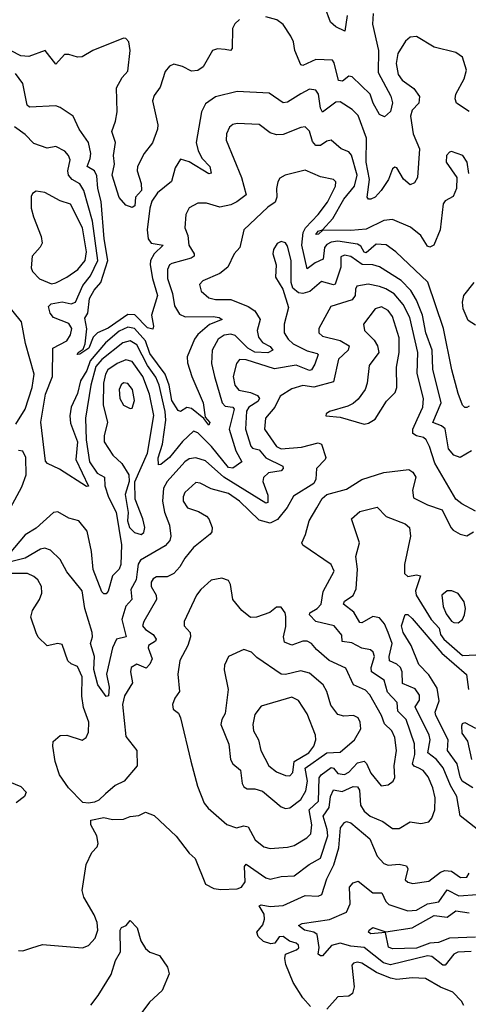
# Model space of a CAD drawing. Extents: x 1603745 to 1745082, y 385868 to 533966.
# Tile 481 of 646: x 1728300 to 1730352, y 438115 to 442616. Entities that reach past the tile are written whole.
import ezdxf

# ---------------------------------------------------------------- set-up
doc = ezdxf.new("R2010")
doc.units = 0

msp = doc.modelspace()

# ---------------------------------------------------------------- linework, layer by layer
at = {"layer": '0CON20XD'}
for points in [[(1729915.8, 442644.2), (1729913.8, 442596.2), (1729941, 442475), (1729940, 442375), (1729996.9, 442266.9), (1730004.3, 442235.7), (1729995, 442197.1), (1729968.3, 442171.7), (1729945, 442182), (1729916.6, 442235), (1729902.8, 442275), (1729821.1, 442355), (1729805, 442358.5), (1729775.8, 442335), (1729757.4, 442337.4), (1729738.6, 442418.6), (1729730.9, 442430.9), (1729655, 442433.5), (1729595, 442406.2), (1729585, 442408.9), (1729557.7, 442475), (1729552.3, 442515), (1729540.4, 442540.4), (1729504.1, 442594.1), (1729475.2, 442615.2), (1729425, 442629.8)], [(1729798.2, 442635), (1729787.1, 442562.9), (1729745, 442583.3), (1729721.4, 442605), (1729695.4, 442675.4)], [(1729305, 442617.1), (1729283.3, 442596.7), (1729272.7, 442575), (1729271.4, 442485), (1729264.2, 442475.8), (1729239.5, 442479.5), (1729205, 442482.9), (1729182, 442475), (1729138.9, 442401.1), (1729115, 442383.3), (1729085, 442380.6), (1729045, 442401.9), (1729005, 442412.9), (1728985, 442402.9), (1728965, 442379.2), (1728942, 442308), (1728915, 442268.9), (1728907.6, 442245), (1728932.1, 442135), (1728930.4, 442115), (1728907.5, 442052.5), (1728869.7, 442005), (1728838.8, 441945), (1728837.1, 441925), (1728855, 441866.7), (1728856.5, 441835), (1728830, 441805), (1728826.2, 441765), (1728815, 441757.5), (1728785, 441767.5), (1728755, 441803.8), (1728723.1, 441905), (1728733, 441955), (1728729.7, 441995), (1728738.4, 442055), (1728721.8, 442105), (1728738.4, 442151.6), (1728745.2, 442195), (1728743.4, 442305), (1728768.5, 442351.5), (1728795, 442380), (1728805.1, 442475.1), (1728798.8, 442515), (1728785, 442530), (1728775, 442532.1), (1728635, 442474.8), (1728585, 442445.5), (1728565, 442444.2), (1728525, 442457.3), (1728505, 442457.1), (1728465, 442412.9), (1728416.2, 442475), (1728341.6, 442448.4), (1728305, 442451), (1728217.2, 442497.2)], [(1730355, 442197.1), (1730298.1, 442235), (1730291.5, 442255), (1730294.5, 442275), (1730332.8, 442345), (1730342.5, 442385), (1730325, 442444.3), (1730295, 442466.4), (1730195, 442490), (1730115, 442538.5), (1730085, 442535.5), (1730065, 442517.8), (1730028.8, 442461.2), (1730021.3, 442415), (1730030.7, 442365), (1730048.9, 442338.9), (1730102, 442302), (1730127.7, 442265), (1730124.6, 442235), (1730095, 442203.1), (1730086.4, 442175), (1730098.9, 442095), (1730127.8, 442025), (1730119.5, 441895), (1730105, 441870), (1730085, 441860.8), (1730055, 441886.9), (1730025, 441938.6), (1730015, 441942.5), (1730005, 441934), (1729985.9, 441885), (1729952.9, 441835), (1729925.5, 441805), (1729905, 441795.4), (1729895, 441795.6), (1729888.8, 441805), (1729900, 441885), (1729884.8, 441965), (1729885.5, 442075), (1729848.4, 442178.4), (1729820, 442205), (1729765, 442241.1), (1729745, 442238.9), (1729685, 442193.2), (1729675, 442211.9), (1729665.8, 442275.8), (1729655, 442293.8), (1729625, 442298.8), (1729585, 442277.2), (1729525, 442239.4), (1729505.4, 442235.4), (1729440.4, 442280.4), (1729295, 442287.7), (1729196, 442264), (1729149.2, 442230.8), (1729131.1, 442195), (1729106.6, 442055), (1729116.9, 442016.9), (1729135, 441981.5), (1729170, 441945), (1729176, 441914), (1729165, 441911.5), (1729075, 441966), (1729035, 441978.8), (1729011.4, 441938.6), (1728993.9, 441876.1), (1728930.5, 441825), (1728905, 441786.7), (1728895.3, 441755), (1728882.4, 441655), (1728887.4, 441615), (1728901.9, 441595), (1728955.8, 441585), (1728915.4, 441545), (1728898.5, 441515), (1728896.2, 441495), (1728906.7, 441433.3), (1728930.6, 441355), (1728903.3, 441265), (1728912.2, 441215), (1728908.5, 441201.5), (1728885, 441207.3), (1728826.7, 441266.7), (1728795, 441268.5), (1728705, 441206.3), (1728656, 441184), (1728635.6, 441164.4), (1728616, 441115), (1728575, 441086.7), (1728563.3, 441085), (1728566.7, 441095), (1728589.8, 441110.2), (1728599.1, 441135), (1728606.4, 441203.6), (1728597.9, 441252.1), (1728611.1, 441275), (1728619.1, 441340.9), (1728639.9, 441380.1), (1728670.8, 441415), (1728703.1, 441515), (1728685.6, 441615), (1728672.8, 441785), (1728656.8, 441845), (1728652.8, 441902.8), (1728642, 441925), (1728608.2, 441945), (1728621.9, 441981.9), (1728624.7, 442005), (1728614.7, 442054.7), (1728571.4, 442115), (1728543.8, 442175), (1728485.3, 442215.3), (1728465, 442222.9), (1728345, 442215.4), (1728334.7, 442225), (1728314.3, 442325), (1728280.2, 442370.2)], [(1729815, 441652.3), (1729686.8, 441653.2), (1729667.1, 441635), (1729654, 441634), (1729665, 441648.7), (1729684, 441656), (1729732, 441708), (1729782.6, 441795), (1729830.4, 441855), (1729843.7, 441905), (1729816.8, 441996.8), (1729805, 442012.5), (1729770.8, 442025), (1729725, 442065.6), (1729705, 442061.1), (1729675, 442040.4), (1729655, 442041.2), (1729639.3, 442059.3), (1729625, 442105.7), (1729605, 442125.6), (1729585, 442123.3), (1729505, 442091.2), (1729475, 442089.3), (1729445, 442098.9), (1729395, 442136.4), (1729295, 442140.8), (1729275, 442136.2), (1729260, 442125), (1729246.2, 442095), (1729243.8, 442065), (1729314.1, 441895), (1729335.5, 441815), (1729292.7, 441782.7), (1729265, 441769.6), (1729215, 441758.7), (1729155, 441777.5), (1729115, 441777.3), (1729075, 441756.5), (1729060.4, 441725), (1729054.5, 441665), (1729069.5, 441629.5), (1729073.3, 441585), (1729098.2, 441545), (1729098.5, 441535), (1729084.2, 441525.8), (1728995, 441501.8), (1728984.6, 441495), (1728976.2, 441473.8), (1728976.3, 441433.7), (1728999.1, 441365), (1729007.8, 441307.8), (1729030.4, 441270.4), (1729057.4, 441257.4), (1729185, 441260), (1729212, 441255), (1729226, 441245), (1729168, 441222), (1729115, 441177.3), (1729099.6, 441155), (1729065.8, 441074.2), (1729067.4, 441047.4), (1729087.5, 440985), (1729139.6, 440865), (1729148.9, 440798.9), (1729169.2, 440775), (1729165, 440762.1), (1729142.5, 440792.5), (1729085, 440838.8), (1729065, 440843.4), (1729035, 440824.5), (1729025, 440829.1), (1728995.7, 440875), (1728983.7, 440945), (1728965.6, 440995), (1728895, 441089.7), (1728875, 441147.5), (1728825, 441204.5), (1728795, 441211.2), (1728755, 441191.6), (1728691.7, 441138.3), (1728622.9, 441057.1), (1728607.3, 441012.7), (1728578.5, 440965), (1728565, 440907.3), (1728534.9, 440845), (1728529.1, 440805), (1728532.2, 440772.2), (1728565, 440686.2), (1728556.1, 440605), (1728615, 440483.3), (1728605, 440481.5), (1728481.7, 440561.7), (1728426.9, 440586.9), (1728417.4, 440597.4), (1728396.2, 440776.2), (1728418.1, 440905), (1728449.8, 440985), (1728452.1, 441115), (1728515, 441148.6), (1728531.6, 441175), (1728538.7, 441205), (1728525, 441227.2), (1728454.7, 441255), (1728439.5, 441275), (1728432.3, 441305), (1728443.5, 441316.5), (1728495, 441325.8), (1728535, 441316.9), (1728555.4, 441324.6), (1728589.5, 441400.5), (1728623.3, 441445), (1728657.1, 441515), (1728632.2, 441695), (1728592.7, 441835), (1728575.7, 441865.7), (1728540, 441885), (1728523.9, 441905), (1728520.2, 441925), (1728530.2, 441975), (1728523.2, 441995), (1728506.7, 442015), (1728465, 442036), (1728425, 442029.1), (1728365, 442050.5), (1728325, 442091.1), (1728275.8, 442125.8)], [(1730353.2, 441913.2), (1730345.6, 441965), (1730326, 441995), (1730275, 442013.8), (1730265, 442011.2), (1730252.5, 441995), (1730250.8, 441965), (1730298.6, 441895), (1730297.9, 441845), (1730282.8, 441807.2), (1730245, 441787.8), (1730236, 441774), (1730222.8, 441655), (1730194.5, 441585), (1730175, 441576.1), (1730165, 441580.4), (1730135, 441630), (1730087.9, 441667.9), (1730005, 441702.5), (1729965, 441697.6), (1729885, 441658.1), (1729815, 441652.3)], [(1730355, 440850), (1730345, 440844), (1730335, 440843.8), (1730325, 440853.8), (1730305, 440908), (1730275.8, 441015), (1730238.8, 441205), (1730166.7, 441416.7), (1730020.7, 441555), (1729976.4, 441586.4), (1729929.9, 441590.1), (1729885, 441550.2), (1729875, 441553), (1729860.7, 441580.7), (1729845, 441590.3), (1729755, 441603.8), (1729725, 441598.8), (1729705, 441589), (1729694.1, 441575), (1729688, 441522), (1729651.1, 441505), (1729615, 441476.7), (1729590.9, 441585), (1729596.2, 441643.8), (1729607.3, 441665), (1729664.4, 441725), (1729708.1, 441781.9), (1729744.7, 441855), (1729745.4, 441875), (1729735, 441885.4), (1729675, 441897.1), (1729605, 441928), (1729514.6, 441905.4), (1729489.1, 441890.9), (1729480, 441875), (1729473.8, 441845), (1729475.3, 441805), (1729468.3, 441781.7), (1729435, 441759.2), (1729325.3, 441654.7), (1729306.2, 441575), (1729280.6, 441545), (1729251.1, 441485), (1729215, 441456.2), (1729137.7, 441422.3), (1729121.5, 441405), (1729129.6, 441375), (1729165, 441344.7), (1729195, 441337.4), (1729265, 441336.6), (1729345, 441304.7), (1729375.2, 441285.2), (1729399.6, 441245), (1729385.3, 441195), (1729392.1, 441165), (1729410.4, 441140.4), (1729445, 441122.4), (1729457.7, 441105), (1729435, 441093), (1729375, 441095.7), (1729343, 441115), (1729285, 441173), (1729265, 441179.1), (1729235, 441174.5), (1729207.1, 441155), (1729180.8, 441105), (1729177.8, 441045), (1729191, 440985), (1729226.4, 440865), (1729240, 440850), (1729274.1, 440844.1), (1729280.6, 440835), (1729258, 440745), (1729288.7, 440645), (1729315.4, 440595), (1729275, 440565.3), (1729255, 440569.6), (1729176.7, 440665), (1729115, 440727.1), (1729095, 440734.6), (1729045, 440688.2), (1728985, 440614.3), (1728945, 440582.5), (1728935, 440582), (1728933.8, 440613.8), (1728953.6, 440676.4), (1728967.9, 440785), (1728964.8, 440825.2), (1728938.3, 440945), (1728922.2, 440982.2), (1728884, 441035), (1728835, 441130.4), (1728805, 441147.9), (1728771.3, 441138.7), (1728675, 441062.1), (1728648.9, 441031.1), (1728624.6, 440945), (1728601, 440795), (1728603.7, 440696.3), (1728619.4, 440595), (1728655, 440542.7), (1728687.3, 440525), (1728690, 440485), (1728706.3, 440433.7), (1728740.7, 440365), (1728765.8, 440215), (1728762.8, 440125), (1728754.5, 440105), (1728725, 440074.4), (1728705, 440004), (1728695, 439991.2), (1728685, 439991.2), (1728675, 440001.4), (1728636.7, 440103.3), (1728629, 440185), (1728608.2, 440278.2), (1728570.8, 440325), (1728525, 440337.1), (1728475, 440367.1), (1728455, 440363.8), (1728375, 440292.3), (1728325, 440261.4), (1728252.5, 440175)], [(1728445, 441408.8), (1728465, 441413.5), (1728515, 441438.6), (1728566, 441474), (1728599.5, 441515), (1728604.8, 441555), (1728587.8, 441665), (1728532.6, 441772.6), (1728485, 441787.3), (1728415, 441826.2), (1728375, 441832.9), (1728357.9, 441822.1), (1728352, 441808), (1728352.8, 441755), (1728362.4, 441715), (1728397.8, 441625), (1728402.5, 441595), (1728393.7, 441576.3), (1728356.9, 441535), (1728352.4, 441482.4), (1728359.2, 441465), (1728391, 441431), (1728445, 441408.8)], [(1730365.4, 440645), (1730315, 440615.4), (1730285, 440625.3), (1730260.8, 440655), (1730245.6, 440745.6), (1730229.3, 440759.3), (1730188.8, 440775), (1730226.7, 440865), (1730189.3, 441019.3), (1730186.1, 441105), (1730156.7, 441185), (1730141.8, 441265), (1730114.1, 441334.1), (1730088.8, 441378.8), (1730043.7, 441423.7), (1729945, 441486.7), (1729915, 441495.7), (1729866.6, 441496.6), (1729815, 441533.8), (1729785, 441540.3), (1729767.8, 441532.2), (1729769, 441485), (1729742.6, 441407.4), (1729735, 441404.8), (1729680.3, 441419.7), (1729626.1, 441373.9), (1729595, 441364), (1729575, 441367.1), (1729549.3, 441389.3), (1729540.9, 441415), (1729541.2, 441515), (1729525, 441580.8), (1729515, 441595.7), (1729495, 441601.9), (1729477.4, 441592.6), (1729460.6, 441565), (1729458.1, 441545), (1729473.6, 441495), (1729469.8, 441439.8), (1729503.6, 441383.6), (1729529.8, 441299.8), (1729509.4, 441225), (1729508.9, 441185), (1729528, 441155), (1729550.3, 441135), (1729615, 441101.9), (1729660.9, 441090.9), (1729665.4, 441085), (1729649, 441041), (1729635, 441016.2), (1729625, 441012.9), (1729565, 441036.9), (1729465, 441019.7), (1729335, 441061), (1729305, 441063.3), (1729290.9, 441045), (1729275.8, 440985), (1729283.6, 440945), (1729302.7, 440922.7), (1729355, 440912.2), (1729387.8, 440897.8), (1729396.5, 440885), (1729388.5, 440871.5), (1729347.2, 440845), (1729336.7, 440826.7), (1729332, 440745), (1729356.5, 440666.5), (1729365, 440657.5), (1729395, 440650), (1729425, 440613.5), (1729503.9, 440575), (1729504.2, 440565), (1729495, 440553.9), (1729437.5, 440545), (1729415, 440524), (1729411.6, 440505), (1729435, 440442.9), (1729435, 440408.8), (1729425, 440405.8), (1729233.9, 440525), (1729149.1, 440599.1), (1729105, 440612.9), (1729075, 440608.4), (1729054.7, 440595), (1728974.8, 440505), (1728958.1, 440475), (1728953.4, 440415), (1728962.6, 440365), (1728984.4, 440305), (1728990.6, 440255), (1728986.7, 440235), (1728965, 440211.5), (1728851.8, 440145), (1728842.3, 440127.7), (1728837.9, 440092.1), (1728832.1, 440055), (1728808.3, 440011.7), (1728812.4, 439965), (1728785.8, 439935), (1728766.5, 439875), (1728787.1, 439795), (1728742.8, 439785), (1728724.4, 439745), (1728696.9, 439625), (1728708.7, 439565), (1728706.2, 439525), (1728695, 439522.5), (1728657.5, 439575), (1728638.4, 439645), (1728642.8, 439705), (1728623.7, 439765), (1728633.2, 439795), (1728631.7, 439815), (1728598.4, 439925), (1728585.9, 440005), (1728515, 440092.5), (1728485, 440148.1), (1728441.2, 440191.2), (1728415, 440200.4), (1728395, 440195.8), (1728325.8, 440154.2), (1728211.2, 440125)], [(1730385, 440369.2), (1730322.6, 440402.6), (1730294.4, 440425), (1730198.3, 440588.3), (1730174.6, 440665), (1730158.5, 440695), (1730145.9, 440705.9), (1730114.2, 440714.2), (1730098.1, 440725), (1730097.4, 440745), (1730118.2, 440788.2), (1730144.3, 440845), (1730147, 440885), (1730118.2, 440998.2), (1730120.4, 441095), (1730084.3, 441255), (1730054.3, 441314.3), (1730012.4, 441362.4), (1729975, 441386.4), (1729945, 441397), (1729893.2, 441406.8), (1729842.3, 441397.7), (1729835.3, 441384.7), (1729833.7, 441355), (1729820.8, 441335), (1729722.2, 441305), (1729668.1, 441205), (1729668.1, 441185), (1729685, 441169.6), (1729765, 441149), (1729806.3, 441125), (1729802.2, 441105), (1729758.2, 441065), (1729735, 440960), (1729645, 440935.6), (1729595, 440943.8), (1729545, 440928.8), (1729491.8, 440895), (1729466.6, 440845), (1729424.7, 440795), (1729419.7, 440745), (1729474.6, 440665), (1729495, 440654.7), (1729588.1, 440661.9), (1729665, 440681.1), (1729680.4, 440675), (1729700, 440615), (1729696.9, 440605), (1729656.9, 440565), (1729654.4, 440515), (1729645, 440496), (1729552.2, 440437.8), (1729523.3, 440386.7), (1729479.2, 440330.8), (1729445, 440314.4), (1729395, 440328.9), (1729304.7, 440415), (1729255, 440449.8), (1729175, 440470.9), (1729125, 440498.2), (1729105, 440500.4), (1729055.3, 440454.7), (1729046.9, 440435), (1729047.7, 440415), (1729067.8, 440385), (1729118.4, 440368.4), (1729155, 440346.7), (1729165.5, 440335), (1729180.6, 440295), (1729178.6, 440275), (1729170.8, 440265), (1729095, 440204), (1729055, 440153.9), (1729032.9, 440115), (1729004.8, 440085.2), (1728975, 440069.7), (1728925, 440070), (1728909.7, 440060.3), (1728901.6, 440045), (1728901.1, 440025), (1728923.4, 439985), (1728925.3, 439965), (1728867.2, 439865), (1728862.2, 439845), (1728875, 439828.2), (1728909.7, 439805), (1728924.6, 439785), (1728921.5, 439775), (1728889.3, 439755), (1728887.9, 439745), (1728906.1, 439695), (1728895, 439670.4), (1728877.7, 439652.3), (1728835, 439670.4), (1728810, 439655), (1728806.5, 439635), (1728816.4, 439585), (1728780, 439525), (1728770.6, 439485), (1728785, 439338.8), (1728835.6, 439275), (1728837.1, 439205), (1728777.5, 439135), (1728736.7, 439115), (1728692.6, 439077.4), (1728661.7, 439048.3), (1728641.4, 439038.6), (1728615, 439034.2), (1728588.1, 439038.1), (1728522.9, 439105), (1728481.9, 439165), (1728462.9, 439225), (1728451.4, 439295), (1728453.4, 439316.6), (1728485, 439343.8), (1728515, 439345.7), (1728585, 439322.5), (1728604.5, 439335), (1728615, 439358.8), (1728615.6, 439405), (1728591.3, 439471.3), (1728583.5, 439523.5), (1728585, 439612.9), (1728565, 439658.9), (1728535, 439671.2), (1728520.8, 439685), (1728495, 439760), (1728475, 439764), (1728425, 439754), (1728385, 439793.8), (1728375, 439813.3), (1728350.9, 439885), (1728358.5, 439915), (1728390, 439965), (1728401.3, 439995), (1728400, 440025), (1728382.3, 440055), (1728365, 440071.5), (1728335.2, 440085.2), (1728208.1, 440085)], [(1730385, 441220), (1730351.1, 441241.1), (1730328.5, 441295), (1730324.5, 441325), (1730331.2, 441355), (1730377.6, 441415)], [(1728282.3, 440767.7), (1728324.9, 440835.1), (1728357.7, 440935), (1728365.7, 440995.7), (1728326.6, 441136.6), (1728307.8, 441235), (1728205, 441360.8)], [(1729875, 440767.1), (1729895, 440772.2), (1729925, 440790), (1729977.3, 440872.7), (1730017.4, 440912.6), (1730025.4, 440935), (1730022.8, 441027.2), (1730035.7, 441094.3), (1730035, 441161.2), (1730005, 441258.9), (1729985, 441286.7), (1729955, 441304), (1729925.3, 441294.7), (1729871.9, 441225), (1729877.1, 441195), (1729921.2, 441151.2), (1729935.5, 441125), (1729942.2, 441095), (1729898.5, 441035), (1729888.9, 440955), (1729879.2, 440925), (1729847.9, 440882.1), (1729825, 440861.5), (1729801.1, 440848.9), (1729716.2, 440825), (1729701.2, 440815), (1729700, 440805), (1729765, 440798.9), (1729875, 440767.1)], [(1728855, 440263.1), (1728868.2, 440271.8), (1728872.2, 440295), (1728863.5, 440335), (1728828.3, 440425), (1728826, 440504), (1728883.8, 440635), (1728913.7, 440806.3), (1728893.9, 440903.9), (1728862.5, 440985), (1728815, 441054.2), (1728785, 441061.6), (1728745, 441044.8), (1728703.8, 441015), (1728692.3, 440995), (1728683.8, 440955), (1728681.6, 440855), (1728702.2, 440775), (1728686.2, 440715), (1728686.7, 440686.7), (1728725.6, 440625.6), (1728767.7, 440587.7), (1728799.1, 440535), (1728801.1, 440505), (1728781.8, 440445), (1728796.3, 440363.7), (1728793.2, 440325), (1728802.4, 440295), (1728825, 440272.5), (1728855, 440263.1)], [(1728805, 440838.1), (1728815, 440840.8), (1728824.6, 440875), (1728815.2, 440925), (1728795, 440953.2), (1728775, 440955.4), (1728763.4, 440946.6), (1728755.3, 440925), (1728757.8, 440885), (1728775, 440853.9), (1728805, 440838.1)], [(1728226.2, 440325), (1728309.6, 440480.4), (1728329.3, 440535), (1728328.3, 440615), (1728315, 440643.6), (1728295, 440647.2)], [(1728295, 438360.8), (1728315, 438360), (1728355, 438374), (1728405, 438388), (1728587.1, 438372.9), (1728615, 438384.3), (1728645, 438418.1), (1728656.7, 438455), (1728655, 438489.2), (1728641.2, 438525), (1728593.8, 438605), (1728586.2, 438635), (1728603.5, 438755), (1728630.3, 438809.7), (1728653.8, 438835), (1728659.5, 438850.5), (1728653.5, 438885), (1728626, 438935), (1728625, 438957.5), (1728685, 438970), (1728725, 438960), (1728775, 438962), (1728805.9, 438974.1), (1728845, 438978.8), (1728875, 438993.8), (1728915, 438978), (1729015, 438884.2), (1729075.5, 438805.5), (1729102.4, 438782.4), (1729150, 438665), (1729187.5, 438645), (1729219.5, 438639.5), (1729295, 438642.9), (1729315, 438650.8), (1729330.7, 438675), (1729328.5, 438745), (1729335, 438756.5), (1729425, 438693.2), (1729445, 438687.7), (1729495, 438700.3), (1729555, 438702.5), (1729623.1, 438755), (1729675, 438783.2), (1729708.8, 438885), (1729706.3, 438915), (1729687.8, 438975), (1729714.5, 439015), (1729720.8, 439065), (1729735, 439095.3), (1729775, 439088.6), (1729825, 439110.3), (1729845, 439110), (1729853.8, 439093.8), (1729858.9, 439025), (1729875, 438998.4), (1729902.7, 438975), (1729960.5, 438950.5), (1730005, 438919.7), (1730035, 438919.2), (1730085, 438949.4), (1730135, 438941.1), (1730171.3, 438948.7), (1730185, 438966.7), (1730198.9, 439005), (1730199.3, 439059.3), (1730188.8, 439105), (1730168.2, 439155), (1730145, 439184.7), (1730126, 439194), (1730103.7, 439203.7), (1730096, 439215), (1730106.5, 439256.5), (1730105.5, 439305.5), (1730067.8, 439417.8), (1730029.8, 439455), (1730026.3, 439495), (1729982, 439542), (1729967, 439597), (1729908.3, 439635), (1729906.7, 439655), (1729922.8, 439705), (1729916.4, 439725), (1729903.8, 439735), (1729865, 439742.7), (1729818.2, 439768.2), (1729775, 439773.8), (1729772.4, 439802.4), (1729737.9, 439845), (1729655, 439864.8), (1729626, 439895), (1729626.4, 439905), (1729660, 439925), (1729678.8, 439945), (1729687.8, 440002.2), (1729737.6, 440095), (1729725, 440126.2), (1729594.6, 440214.6), (1729590, 440225), (1729607.3, 440262.7), (1729623.8, 440325), (1729658.5, 440385), (1729683.1, 440426.9), (1729703.8, 440446.2), (1729795, 440469.5), (1729865.3, 440514.7), (1729965, 440545.6), (1730079.2, 440559.2), (1730097.7, 440547.7), (1730111.2, 440525), (1730096.5, 440465), (1730101.1, 440431.1), (1730165, 440398.8), (1730232, 440375), (1730271.2, 440295), (1730282.7, 440282.7), (1730315, 440264), (1730345, 440256), (1730375.6, 440274.4)], [(1730400.1, 438910.1), (1730315, 438977.5), (1730299.3, 439065), (1730270.5, 439115), (1730236.4, 439196.4), (1730206, 439235), (1730167.1, 439265), (1730177, 439325), (1730172.9, 439345), (1730107.8, 439475), (1730127.8, 439505), (1730128.6, 439528.6), (1730108, 439558), (1730051.3, 439581.3), (1730049, 439635), (1730041.5, 439655), (1730025, 439670.8), (1729990.5, 439685), (1729989.3, 439705), (1730003.8, 439765), (1729984.8, 439815.2), (1729968, 439855), (1729945, 439881.4), (1729915, 439888.6), (1729865, 439859.2), (1729855, 439860.5), (1729827.3, 439907.3), (1729780, 439945), (1729785, 439958.2), (1729825.7, 439984.3), (1729838.9, 440015), (1729844.8, 440105), (1729837.3, 440162.7), (1729853.8, 440225), (1729818, 440335), (1729855, 440367.8), (1729935, 440388.5), (1729975.2, 440345.2), (1730062.1, 440312.1), (1730082.9, 440295), (1730087.6, 440255), (1730059.4, 440125), (1730059.5, 440085), (1730075, 440071.6), (1730115, 440079.1), (1730133.3, 440073.3), (1730110.5, 440005), (1730112.7, 439985), (1730181.3, 439875), (1730217.7, 439835), (1730224.5, 439805), (1730239.2, 439785), (1730325, 439709.4), (1730386.5, 439713.5)], [(1729445, 438827.8), (1729525, 438834.1), (1729555, 438841.8), (1729613.6, 438876.4), (1729630.9, 438895), (1729636.3, 438935), (1729624.5, 439005), (1729666.3, 439043.7), (1729669.2, 439150.8), (1729678.7, 439165), (1729725, 439198.1), (1729735, 439194.7), (1729755, 439169.8), (1729785, 439166), (1729805, 439177), (1729845, 439219.2), (1729875, 439227), (1729886.4, 439216.4), (1729905, 439171.5), (1729953.4, 439113.4), (1729985, 439118.5), (1730007.5, 439135), (1730015, 439152.5), (1730012.8, 439205), (1730022.4, 439275), (1730015.7, 439335), (1730001.3, 439365), (1729968, 439398), (1729955.1, 439435.1), (1729900.7, 439530.7), (1729881.2, 439551.2), (1729826.4, 439575), (1729791.3, 439651.3), (1729715, 439686.9), (1729657, 439737), (1729635, 439764.4), (1729615, 439775.5), (1729595, 439775.6), (1729545, 439756.8), (1729510.3, 439770.3), (1729507.1, 439795), (1729517.8, 439842.2), (1729517.6, 439887.6), (1729514.6, 439904.6), (1729495, 439930), (1729475, 439930), (1729443.3, 439906.7), (1729383.3, 439885), (1729355, 439882.9), (1729315.4, 439915.4), (1729274.2, 439965), (1729264.3, 440035), (1729255, 440052), (1729225, 440063.1), (1729175, 440054.3), (1729128.1, 440011.9), (1729108.9, 439985), (1729052.2, 439865), (1729051.4, 439845), (1729079.4, 439815), (1729081.8, 439795), (1729068.2, 439755), (1729032.4, 439687.6), (1729022.7, 439625), (1729030.5, 439545), (1729009.4, 439515), (1728999.2, 439485), (1729002, 439465), (1729025.6, 439445.6), (1729035.5, 439425.5), (1729083.1, 439226.9), (1729112.4, 439112.4), (1729143.1, 439035), (1729161.9, 439011.9), (1729247.4, 438937.4), (1729291.5, 438921.5), (1729325, 438930.7), (1729345, 438926.7), (1729377.4, 438867.4), (1729415.8, 438835), (1729445, 438827.8)], [(1730305, 439859.5), (1730324.4, 439875), (1730334.7, 439895.3), (1730338.1, 439925), (1730332.8, 439955), (1730305, 439992.5), (1730275.4, 440005.4), (1730254.7, 440005.3), (1730230.8, 439985), (1730236.2, 439933.8), (1730250.3, 439900.3), (1730275, 439867.3), (1730285, 439860), (1730305, 439859.5)], [(1730372.7, 439105), (1730323.7, 439135), (1730313.6, 439155), (1730300.6, 439215), (1730256.8, 439275), (1730258.9, 439325), (1730202.4, 439435), (1730200.5, 439450.5), (1730218, 439502), (1730209.8, 439559.8), (1730170.8, 439620.8), (1730125, 439668.9), (1730090.6, 439755), (1730053.4, 439815), (1730045.7, 439845), (1730063, 439897), (1730075, 439896.5), (1730095, 439879.6), (1730231, 439721), (1730342.5, 439622.5), (1730352, 439555)], [(1729515, 439010), (1729535, 439012.9), (1729585, 439051.4), (1729608.5, 439091.5), (1729616.6, 439135), (1729605.2, 439195), (1729705, 439264.8), (1729765, 439267.5), (1729831.5, 439325), (1729860, 439375), (1729857.7, 439405), (1729847.8, 439425), (1729826.1, 439436.1), (1729782.6, 439432.6), (1729755, 439440.6), (1729723.4, 439483.4), (1729704.1, 439545), (1729687.5, 439575), (1729625, 439629.7), (1729585, 439639.6), (1729515, 439623.2), (1729495, 439624.2), (1729385, 439701.2), (1729360.8, 439725), (1729325, 439736.5), (1729255, 439705.6), (1729236.5, 439665), (1729234.6, 439644.6), (1729253.8, 439555), (1729239.2, 439445), (1729225, 439417.1), (1729220.4, 439395), (1729256.2, 439305), (1729264.5, 439235), (1729274.4, 439215), (1729309.1, 439185), (1729316.9, 439125), (1729325, 439108.8), (1729340.9, 439100.9), (1729375, 439099.6), (1729409.6, 439089.6), (1729495, 439017.8), (1729515, 439010)], [(1729535, 439159.7), (1729549.2, 439175), (1729554.9, 439225.1), (1729622.2, 439265), (1729645.3, 439295), (1729654, 439325), (1729652.3, 439345), (1729615, 439443.1), (1729575, 439504.4), (1729545, 439518.7), (1729405, 439478.9), (1729375, 439440), (1729366, 439394), (1729368.7, 439365), (1729392.2, 439325), (1729403.1, 439275), (1729439.1, 439205), (1729475, 439178.1), (1729515, 439160.9), (1729535, 439159.7)], [(1730368.1, 439235), (1730348.8, 439318.8), (1730323.3, 439355), (1730321.6, 439388.4), (1730325, 439399.2), (1730335, 439403.5), (1730385, 439377.2)], [(1728235, 439140), (1728305, 439111.1), (1728329.2, 439085), (1728322, 439065), (1728283.8, 439036.2)], [(1729629.1, 438105), (1729594.8, 438144.8), (1729550.2, 438215), (1729517.6, 438297.6), (1729512.3, 438325), (1729515.4, 438344.6), (1729566.2, 438365), (1729576, 438374), (1729575.4, 438385), (1729563.8, 438395), (1729533.7, 438403.7), (1729505, 438424.6), (1729486.3, 438423.7), (1729466.2, 438395), (1729448.7, 438391.3), (1729415, 438402.5), (1729390, 438425), (1729384, 438445), (1729411.8, 438478.2), (1729420, 438505), (1729417.5, 438527.5), (1729395, 438566.2), (1729405, 438570.5), (1729445, 438562), (1729505, 438567), (1729605, 438613.1), (1729665, 438610), (1729682.2, 438617.8), (1729705, 438688.5), (1729737.3, 438752.7), (1729759.7, 438830.3), (1729767.5, 438922.5), (1729785, 438946.5), (1729795, 438950.9), (1729815, 438945.5), (1729901.3, 438871.3), (1729935, 438793.1), (1729965, 438759.5), (1729985, 438751.1), (1730036, 438756), (1730068.3, 438748.3), (1730075.6, 438735), (1730063.5, 438685), (1730075, 438673.1), (1730097.9, 438667.9), (1730171.2, 438678.8), (1730225, 438720), (1730243.4, 438726.6), (1730275, 438723.6), (1730316.2, 438695), (1730344, 438696), (1730355.8, 438714.2)], [(1730365, 438356.1), (1730303.6, 438353.6), (1730284.8, 438345.2), (1730245, 438293.7), (1730235, 438293.8), (1730185, 438334), (1730165, 438337.3), (1729995, 438295.2), (1729964.3, 438305), (1729875, 438375.4), (1729815, 438381.4), (1729765, 438394.8), (1729726.5, 438383.5), (1729685, 438337.5), (1729675, 438337.1), (1729664.5, 438345), (1729669.4, 438375), (1729660, 438435), (1729645, 438445.4), (1729602.2, 438455), (1729574.6, 438475), (1729592.5, 438485), (1729717.2, 438502.8), (1729793.9, 438536.1), (1729811.2, 438575), (1729808.5, 438651.5), (1729825, 438670.8), (1729848.3, 438678.3), (1729915, 438624.6), (1729955.3, 438625.3), (1729974.8, 438584.8), (1729987.9, 438572.1), (1730075, 438542.3), (1730114.2, 438545), (1730164.9, 438575.1), (1730216.5, 438583.5), (1730255, 438638.9), (1730308.1, 438611.9), (1730392, 438618)], [(1728625, 438111.4), (1728659.1, 438155), (1728717.9, 438252.1), (1728737.9, 438315), (1728760.5, 438355), (1728759.2, 438455), (1728765, 438466.2), (1728786.7, 438475), (1728805, 438498.8), (1728837.9, 438465), (1728854.6, 438405), (1728875, 438370), (1728895, 438354.2), (1728939.1, 438339.1), (1728976, 438285), (1728984.3, 438255), (1728951.3, 438178.7), (1728894.3, 438125.7), (1728835, 438047.1)], [(1730385, 438422.1), (1730265, 438417.1), (1730215, 438397.2), (1730175, 438394.4), (1730115, 438371.5), (1730005, 438369.2), (1729986.2, 438376.2), (1729973, 438443), (1729905, 438438), (1729895, 438444.5), (1729898, 438455), (1729915, 438467), (1729975, 438447.1), (1730095.3, 438465.3), (1730195, 438521.3), (1730255, 438513.4), (1730295, 438542.5), (1730355, 438533.8)], [(1730330.5, 438110.5), (1730319.9, 438129.9), (1730280.5, 438170.5), (1730225, 438193.4), (1730155, 438233.4), (1730095, 438237.1), (1730025, 438228), (1729995, 438235.5), (1729931.4, 438261.4), (1729865, 438303.8), (1729845, 438307.5), (1729826.5, 438303.5), (1729818.6, 438295), (1729828.9, 438195), (1729822.1, 438165), (1729805, 438151.8), (1729755, 438148.9), (1729705, 438093.3)]]:
    msp.add_lwpolyline(points, dxfattribs=at)

doc.saveas('drawing.dxf')
